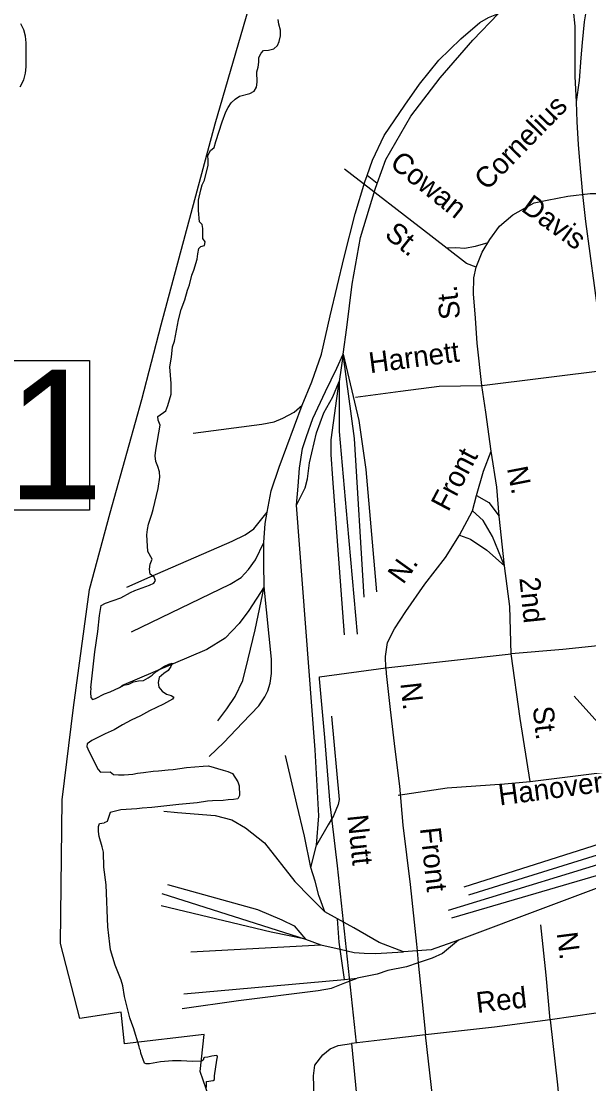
# Model space of a CAD drawing. Extents: x 1945482 to 2853149, y 66427 to 1015778.
# Drawn here: x 2316252 to 2318046, y 180245 to 183607 of the extents above; entities that cross this region are included whole.
import ezdxf

# ---------------------------------------------------------------- set-up
doc = ezdxf.new("R2010")
doc.units = 0
for name, color, linetype in [('Old_Level_10', 7, 'Continuous'), ('Old_Level_28', 7, 'Continuous'), ('Old_Level_31', 7, 'Continuous'), ('Old_Level_32', 7, 'Continuous'), ('Old_Level_35', 7, 'Continuous'), ('Old_Level_44', 7, 'Continuous'), ('Old_Level_48', 7, 'Continuous'), ('Old_Level_49', 7, 'Continuous'), ('Old_Level_50', 7, 'Continuous'), ('Old_Level_60', 7, 'Continuous'), ('Old_Level_61', 7, 'Continuous'), ('Old_Level_7', 7, 'Continuous')]:
    doc.layers.add(name, color=color, linetype=linetype)

msp = doc.modelspace()

# ---------------------------------------------------------------- linework, layer by layer
at = {"layer": 'Old_Level_28'}
msp.add_lwpolyline([(2317120.3, 184334.3), (2317313.4, 184234), (2317475.5, 184150.2), (2317592.1, 184090), (2317736, 184004.3), (2317832.2, 183935.2), (2317882.8, 183884.5), (2317914.8, 183850.4), (2317948.9, 183795.7), (2317969.5, 183750.2), (2317985, 183700.6), (2317997.4, 183642.8), (2318002.6, 183592.2), (2318002.6, 183529.2), (2318002.6, 183432.1), (2318006.7, 183352.5)], dxfattribs=at)
at = {"layer": 'Old_Level_31'}
msp.add_lwpolyline([(2315928, 182533.9), (2316467.2, 182533.9), (2316467.2, 182059.9), (2315928, 182059.9)], close=True, dxfattribs=at)
at = {"layer": 'Old_Level_32'}
for points in [[(2318115.1, 183970.3), (2318089.3, 183879.4), (2318073.8, 183804), (2318056.8, 183740.9), (2318042.3, 183668.6), (2318032, 183605.6), (2318025.8, 183540.5), (2318021.7, 183492), (2318016, 183419.7), (2318006.7, 183352.5)], [(2318006.7, 183352.5), (2318008.6, 183289.3), (2318013, 183217), (2318017.4, 183165.8), (2318027.2, 183059.5)], [(2318027.2, 183059.5), (2318035.9, 182973.4), (2318063.7, 182771.3), (2318099, 182502.1), (2318195.1, 181666.4), (2318330.6, 180493.6), (2318368.5, 180095.5), (2318464.6, 179239.8), (2318504.2, 178838.1), (2318550.8, 178472)]]:
    msp.add_lwpolyline(points, dxfattribs=at)
at = {"layer": 'Old_Level_35'}
for p, q in [((2317377.1, 183093.8), (2317345.2, 183119.7)), ((2317707.8, 182454.5), (2318107.2, 182504.6)), ((2317678.9, 182058.2), (2317691.1, 182107)), ((2317638, 181980.8), (2317678.9, 182058.2)), ((2317780, 181884.4), (2317763.6, 182041.6)), ((2317404.6, 181561.1), (2317801.3, 181605.5)), ((2317194.7, 181533.2), (2317404.6, 181561.1)), ((2317861.3, 181201.4), (2318360.5, 181264.9)), ((2317273.9, 180575.8), (2317260.3, 180671)), ((2317503.3, 180666), (2317507.2, 180628.2))]:
    msp.add_line(p, q, dxfattribs=at)
for points in [[(2317690.8, 182828.7), (2317659.8, 182841.1), (2317547.2, 182927.9), (2317274.1, 183139.7)], [(2317690.8, 182828.7), (2317709.3, 182876.3), (2317733.6, 182916.6), (2317764.6, 182958.9), (2317805.9, 182995.1), (2317874, 183032.3), (2317915.3, 183041.6), (2317980.4, 183053.9), (2318050.6, 183062.2), (2318082.6, 183062.2)], [(2317727.4, 182906.3), (2317687.1, 182894.8), (2317654.5, 182888.7), (2317626.2, 182890.4), (2317596.9, 182889.6)], [(2317707.8, 182454.5), (2317693.7, 182588.6), (2317688.4, 182668.1), (2317681.5, 182745.1), (2317683.5, 182795.7), (2317690.8, 182828.7)], [(2317308.3, 182417.4), (2317451.2, 182436.8), (2317572.9, 182452.7), (2317707.8, 182454.5)], [(2317737.8, 182246.6), (2317720.7, 182370), (2317707.8, 182454.5)], [(2317691.1, 182107), (2317714, 182183.7), (2317737.8, 182246.6)], [(2317763.6, 182041.6), (2317756, 182133.5), (2317737.8, 182246.6)], [(2317691.1, 182107), (2317730.1, 182084.5), (2317763.6, 182041.6)], [(2317780, 181884.4), (2317742.2, 181976.7), (2317712.3, 182027.7), (2317678.9, 182058.2)], [(2317404.6, 181561.1), (2317403.1, 181597.4), (2317409.6, 181641.6), (2317431.8, 181684.5), (2317467.7, 181739.7), (2317528.3, 181826.5), (2317592.9, 181910.8), (2317638, 181980.8)], [(2317638, 181980.8), (2317672.7, 181968.1), (2317723.9, 181934), (2317780, 181884.4)], [(2317801.3, 181605.5), (2317796.9, 181755.1), (2317780, 181884.4)], [(2318255.6, 181649.7), (2317964.5, 181619.7), (2317801.3, 181605.5)], [(2317861.3, 181201.4), (2317829.5, 181400.8), (2317801.3, 181605.5)], [(2317404.6, 181561.1), (2317405.3, 181543.3), (2317418, 181429.9), (2317432.8, 181304.5), (2317447.6, 181186.9)], [(2317234.8, 181077), (2317228.4, 181130.1), (2317212.1, 181341.4), (2317194.9, 181526.8), (2317194.7, 181533.2)], [(2317443.2, 181159), (2317598.5, 181181.9), (2317780.2, 181194.3), (2317861.3, 181201.4)], [(2317447.6, 181186.9), (2317458.4, 181063.3), (2317481.9, 180876.2), (2317501.2, 180686.9), (2317503.3, 180666)], [(2317311.5, 180374.4), (2317252.2, 180935.1), (2317234.8, 181077)], [(2317260.3, 180671), (2317257.1, 180693.3), (2317251.5, 180767.4)], [(2317924.8, 180447.7), (2317911.4, 180589), (2317894.9, 180748.5)], [(2317507.2, 180628.2), (2317517.8, 180525.5), (2317530.6, 180399.9)], [(2318263, 180491), (2318261.2, 180490.9), (2318070, 180469.2), (2317924.8, 180447.7)], [(2317924.8, 180447.7), (2317747.9, 180424.6), (2317530.6, 180399.9)], [(2317924.8, 180447.7), (2317947.1, 180242.5), (2317964.4, 180053.2)], [(2317530.6, 180399.9), (2317403.2, 180385.1), (2317295.7, 180372.6)], [(2317573.7, 180015.7), (2317552.8, 180196.7), (2317530.6, 180399.9)], [(2317207.5, 179973), (2317192.9, 180084.6), (2317178.4, 180203.9), (2317175.7, 180270), (2317180.3, 180304), (2317204.9, 180337.2), (2317228.4, 180356.1), (2317253.9, 180367), (2317295.7, 180372.6)], [(2317295.7, 180372.6), (2317312, 180209.1), (2317337, 179984)]]:
    msp.add_lwpolyline(points, dxfattribs=at)
at = {"layer": 'Old_Level_44'}
for p, q in [((2317269.4, 182554.3), (2317256.7, 182467.8)), ((2317167.7, 180929.7), (2317184.9, 181000.6)), ((2316696.7, 180847.1), (2317150.4, 180702.9)), ((2317150.4, 180702.9), (2317199.4, 180684.8)), ((2316788, 180662.6), (2317199.4, 180684.8))]:
    msp.add_line(p, q, dxfattribs=at)
for points in [[(2317139.6, 182393), (2317170.8, 182466.4), (2317201.2, 182553.6), (2317228.5, 182674.8), (2317273, 182860.7), (2317307.6, 182997.9), (2317337.8, 183099.2), (2317345.2, 183119.7), (2317362.9, 183168.1), (2317399.9, 183245.7), (2317464.3, 183342.1), (2317511.6, 183408), (2317572.6, 183484.6), (2317641.8, 183551.3), (2317701.8, 183603.6), (2317729.4, 183618.8), (2317760.7, 183632.2)], [(2317269.4, 182554.3), (2317281.8, 182638.8), (2317298.4, 182775.7), (2317324.7, 182922.8), (2317370.8, 183076.5), (2317377.1, 183093.8), (2317404.9, 183169.8), (2317483.4, 183307.1), (2317576.8, 183428.6), (2317680, 183546.9), (2317760.7, 183632.2)], [(2317122.3, 182076.2), (2317127.8, 182136.5), (2317131.4, 182192.8), (2317141.1, 182255.2), (2317153.7, 182293.8), (2317173.4, 182350.3), (2317214, 182436), (2317249.2, 182509.5), (2317269.4, 182554.3)], [(2317269.4, 182554.3), (2317319.7, 182344.3), (2317341.6, 182189), (2317375, 181802.4)], [(2317335.7, 181784.7), (2317305.9, 182287.6), (2317269.4, 182554.3)], [(2317122.3, 182076.2), (2317150, 182131.5), (2317157, 182159.7), (2317162.9, 182210.1), (2317185.1, 182304.8), (2317208.5, 182367.8), (2317236.7, 182419.1), (2317256.7, 182467.8)], [(2317274.4, 181666.1), (2317236.7, 182160.8), (2317231.8, 182236.8), (2317231.9, 182282.7), (2317256.7, 182467.8)], [(2317256.7, 182467.8), (2317257.1, 182309.7), (2317282.3, 182022.5), (2317314.4, 181667.7)], [(2316794.9, 182303.5), (2317012, 182332.1), (2317051.8, 182339.6), (2317079.2, 182350.9), (2317114.6, 182370), (2317139.6, 182393)], [(2317028.9, 182054.5), (2317042.4, 182121.3), (2317067.3, 182196.1), (2317139.6, 182393)], [(2317184.9, 181000.6), (2317193, 181092.8), (2317180.8, 181302.4), (2317122.3, 182076.2)], [(2316585.6, 181816.8), (2316659.4, 181849), (2316918.7, 181962.2), (2316959.9, 181981.9), (2316987.1, 182001), (2317028.9, 182054.5)], [(2317019, 181958.3), (2317022.5, 182018.5), (2317028.9, 182054.5)], [(2316599.9, 181675.5), (2316912, 181826), (2316947.2, 181847.5), (2316970.2, 181872.3), (2316992.9, 181903.1), (2317019, 181958.3)], [(2317020.3, 181818.2), (2317019.3, 181892.3), (2317019, 181958.3)], [(2317020.3, 181818.2), (2316971.4, 181742.4), (2316940.9, 181701.2), (2316896.7, 181655.4), (2316838.1, 181619), (2316569.1, 181504)], [(2316845.6, 181281.2), (2316891.8, 181325.1), (2316951.3, 181387.5), (2317003.3, 181441.4), (2317022.2, 181470.1), (2317031.3, 181488.5), (2317038.6, 181512.7), (2317043.3, 181543.1), (2317043.4, 181589), (2317020.3, 181818.2)], [(2316872.9, 181394.2), (2316901.7, 181431.5), (2316928, 181470.6), (2316951.9, 181521.4), (2316969.2, 181590), (2316991.9, 181681.2), (2317020.3, 181818.2)], [(2317232.7, 181408.5), (2317256.9, 181145.3), (2317253.6, 181129.4), (2317239, 181092.7), (2317222.5, 181064.6), (2317184.9, 181000.6)], [(2317167.7, 180929.7), (2317147.7, 181029), (2317123.6, 181130.1), (2317087.7, 181284.6)], [(2316702.5, 181107.5), (2316745.7, 181103.9), (2316864.8, 181094), (2316917.5, 181080), (2316960.5, 181055.7), (2317020.5, 181007.9), (2317117.2, 180885.7), (2317165.2, 180835.8), (2317211.3, 180789.3)], [(2317652.2, 180868.8), (2318196.6, 181041.3), (2318201.6, 181042.8), (2318251.1, 181052.7), (2318263.5, 181051)], [(2317667, 180843.5), (2318200, 181009.3), (2318204.8, 181010.8), (2318265.2, 181034.7)], [(2317602.9, 180795), (2318203.2, 180978.6), (2318211.9, 180981.2), (2318269, 180998.1)], [(2318272.4, 180966.6), (2318213.3, 180945.2), (2318206.9, 180943.3), (2317612.1, 180769.4)], [(2318275.3, 180938.9), (2318230.2, 180923.9), (2318209.7, 180916.1), (2317634.9, 180700.1)], [(2317211.3, 180789.3), (2317193.2, 180840.8), (2317181.2, 180886.3), (2317167.7, 180929.7)], [(2316713.6, 180875.6), (2316998.7, 180797), (2317076.1, 180764), (2317114.9, 180745.5), (2317150.4, 180702.9)], [(2317150.4, 180702.9), (2317041.6, 180724.9), (2316694.3, 180808.9)], [(2317460.1, 180663.3), (2317383.2, 180692.1), (2317303.2, 180739.1), (2317251.5, 180767.4), (2317211.3, 180789.3)], [(2317634.9, 180700.1), (2317584.4, 180658.1), (2317551.2, 180643), (2317507.2, 180628.2), (2317470.2, 180615.8), (2317410.7, 180603.3), (2317377, 180592.1), (2317313.5, 180579.4)], [(2317634.9, 180700.1), (2317547.9, 180668.8), (2317503.3, 180666), (2317460.1, 180663.3)], [(2317199.4, 180684.8), (2317260.3, 180671), (2317304.3, 180661.1), (2317336.3, 180658.4), (2317372.4, 180657.9), (2317460.1, 180663.3)], [(2316761, 180483.7), (2316938.2, 180508.4), (2317191, 180540.4), (2317232.7, 180548.3), (2317275.5, 180564.8), (2317313.5, 180579.4)], [(2316765.4, 180529.8), (2317273.9, 180575.8), (2317313.5, 180579.4)]]:
    msp.add_lwpolyline(points, dxfattribs=at)
at = {"layer": 'Old_Level_48'}
for points in [[(2316436.6, 180452.2), (2316376.1, 180689.3), (2316381.2, 181143.5), (2316416.5, 181436.2), (2316466.9, 181809.6), (2316532.5, 182051.8), (2316633.3, 182410.1), (2316693.9, 182647.2), (2316865.3, 183283.1), (2316995.5, 183732.8), (2317061.6, 183852.7), (2317086.4, 183904.3), (2317129.8, 183974.6), (2317367.1, 184331.3)], [(2317536.1, 176672.6), (2317500.8, 176864.3), (2317531.1, 177066.2), (2317510.9, 177414.4), (2317551.3, 177434.5), (2317495.8, 177722.2), (2317475.6, 177964.4), (2317440.3, 178030), (2317384.8, 178322.7), (2317294, 178590.1), (2317248.6, 178721.3), (2316613.2, 180003), (2316880.5, 179998), (2316869.8, 180143), (2316855.2, 180174.6), (2316817.2, 180283.9), (2316830, 180401.7), (2316577.9, 180371.4), (2316567.8, 180472.3), (2316436.6, 180452.2)]]:
    msp.add_lwpolyline(points, dxfattribs=at)
at = {"layer": 'Old_Level_49'}
for points in [[(2316436.6, 180452.2), (2316376.1, 180689.3), (2316381.2, 181143.5), (2316416.5, 181436.2), (2316466.9, 181809.6), (2316532.5, 182051.8), (2316633.3, 182410.1), (2316693.9, 182647.2), (2316865.3, 183283.1), (2316995.5, 183732.8), (2317061.6, 183852.7), (2317086.4, 183904.3), (2317129.8, 183974.6), (2317367.1, 184331.3)], [(2317536.1, 176672.6), (2317500.8, 176864.3), (2317531.1, 177066.2), (2317510.9, 177414.4), (2317551.3, 177434.5), (2317495.8, 177722.2), (2317475.6, 177964.4), (2317440.3, 178030), (2317384.8, 178322.7), (2317294, 178590.1), (2317248.6, 178721.3), (2316613.2, 180003), (2316880.5, 179998), (2316869.8, 180143), (2316855.2, 180174.6), (2316817.2, 180283.9), (2316830, 180401.7), (2316577.9, 180371.4), (2316567.8, 180472.3), (2316436.6, 180452.2)]]:
    msp.add_lwpolyline(points, dxfattribs=at)
at = {"layer": 'Old_Level_50'}
msp.add_line((2318149.4, 181305.6), (2318000.5, 181472.1), dxfattribs=at)
at = {"layer": 'Old_Level_60'}
for points in [[(2316471.2, 181498.5), (2316484.7, 181612), (2316494, 181676.6), (2316499.5, 181727.5), (2316504.5, 181758.6), (2316518.2, 181765.6), (2316567, 181783.4), (2316596.7, 181800), (2316611, 181806.1), (2316656.7, 181823), (2316670.5, 181829.8), (2316675.7, 181837.9), (2316671.7, 181847.9), (2316659.5, 181857.6), (2316656.7, 181873.6), (2316659.5, 181889.5), (2316666, 181905.6), (2316652, 181929.6), (2316649.5, 181964.5), (2316649.2, 181981.9), (2316650.5, 181999.4), (2316654, 182015.6), (2316664.7, 182047.2), (2316668.5, 182061.9), (2316684.2, 182129.2), (2316690, 182165.1), (2316689.2, 182181.7), (2316684, 182198.4), (2316676.7, 182214.8), (2316675, 182232.5), (2316676.7, 182250.3), (2316691, 182329.7), (2316684.5, 182344.7), (2316683.5, 182357.2), (2316708.5, 182375.1), (2316715.5, 182391.9), (2316725.2, 182427.5), (2316725.7, 182461.5), (2316721.5, 182513.5), (2316726.7, 182544.9), (2316730, 182577.2), (2316736, 182594.8), (2316748.7, 182662.9), (2316757.5, 182695.3), (2316769.2, 182725.3), (2316777.7, 182756.4), (2316783.5, 182773.1), (2316791.2, 182803.4), (2316797.5, 182819.6), (2316808, 182854.4), (2316810, 182871.4), (2316813, 182887.8), (2316819.7, 182894.7), (2316831, 182897.9), (2316833.7, 182909.6), (2316825.7, 182919.9), (2316825.7, 182951), (2316823.7, 182963.7), (2316815.5, 182972.1), (2316812.2, 183008.4), (2316812.2, 183041.6), (2316819.2, 183073.8), (2316824, 183089.9), (2316831, 183104.8), (2316843, 183152.4), (2316843.2, 183167.5), (2316842.2, 183182.8), (2316850, 183198.5), (2316861.5, 183207.6), (2316867, 183227), (2316887, 183289.3), (2316899, 183320.3), (2316905.5, 183334.1), (2316915.2, 183348.9), (2316927.7, 183361.1), (2316941.7, 183370), (2316974.5, 183378.5), (2316987.7, 183386), (2316995.5, 183399), (2316998, 183414.2), (2316996.5, 183447.3), (2317001.2, 183462.3), (2317002.5, 183477.6), (2317002.5, 183492.8), (2317010.2, 183506.4), (2317017.5, 183514.4), (2317033.5, 183516.3), (2317050, 183519.9), (2317062, 183530.8), (2317067.5, 183543.5), (2317071.7, 183561.3), (2317071.5, 183578.6), (2317066.2, 183598.1), (2317064.5, 183613.2)], [(2316471.2, 181498.5), (2316470.5, 181483.1), (2316471.2, 181467.1), (2316476.5, 181461.7), (2316486.5, 181463.9), (2316515.2, 181478.8), (2316532.7, 181485.1), (2316562.5, 181498.8), (2316575.2, 181506.9), (2316591.5, 181510.2), (2316606.5, 181516.7), (2316622.7, 181519.8), (2316638.2, 181521.5), (2316652.7, 181529.3), (2316665.2, 181538.1), (2316678.5, 181550), (2316704.5, 181566.4), (2316718.2, 181573.5), (2316729, 181575.9), (2316724.5, 181565.7), (2316716, 181552.5), (2316702, 181543.7), (2316687.5, 181531.1), (2316684.7, 181515.1), (2316686.5, 181500.1), (2316697, 181487.4), (2316710.5, 181477.9), (2316725.5, 181474), (2316734, 181468.8), (2316729.5, 181462.4), (2316701, 181446.9), (2316657, 181425.4), (2316628.2, 181409.5), (2316599, 181395.9), (2316571.5, 181380.7), (2316545, 181364.9), (2316516.7, 181352.3), (2316474.5, 181331.3), (2316460, 181321.2)], [(2316460, 181321.2), (2316459.2, 181312.6), (2316465.2, 181298.3), (2316494.7, 181239.4), (2316502, 181231.5), (2316532.5, 181232.4), (2316543.5, 181223.8), (2316559.2, 181222.4), (2316576.7, 181223), (2316604.5, 181225.4), (2316619.2, 181228.3), (2316638, 181230.1), (2316669, 181234.4), (2316685.5, 181235.4), (2316716.7, 181238.8), (2316732.5, 181239.4), (2316774.5, 181245.6), (2316826.7, 181250.4)], [(2316826.7, 181250.4), (2316844.2, 181251.3), (2316889.7, 181237.9), (2316904.7, 181233), (2316919.5, 181226.7), (2316936.5, 181201.2), (2316941.2, 181188.6), (2316941.7, 181157.7), (2316936.7, 181147.2), (2316922.5, 181144.5), (2316906, 181143.8), (2316890.2, 181142.1), (2316856.2, 181141), (2316841, 181139.5), (2316807.5, 181134.4), (2316750, 181129.3), (2316665, 181119.4), (2316634.2, 181117.9), (2316616.7, 181115.8), (2316566.2, 181112.4), (2316533, 181104), (2316523, 181075.1), (2316514.2, 181071.5)], [(2316578, 180521.8), (2316572.5, 180554.8), (2316567.2, 180572.9), (2316548.5, 180621), (2316534.2, 180669.4), (2316531.2, 180686.8), (2316525.5, 180741.7), (2316520.5, 180874.7), (2316512.5, 180930.4), (2316511.2, 180978.7), (2316507.5, 180995.4), (2316498, 181027.9), (2316496.2, 181043.9), (2316496, 181059.3), (2316499.2, 181068.8), (2316514.2, 181071.5)], [(2316837.5, 180233.7), (2316837.7, 180252.4), (2316859, 180256.1), (2316862.5, 180258.5), (2316863, 180270.3), (2316869.7, 180320.5), (2316872, 180331.1), (2316871.7, 180333.5), (2316869.5, 180334.9), (2316854.2, 180332.7), (2316841.5, 180329.7), (2316830.7, 180328.5), (2316828.7, 180327.7), (2316827, 180319.9), (2316821.5, 180316.6), (2316793.5, 180316.1), (2316757, 180318.5), (2316730, 180317.9), (2316692.2, 180314.4), (2316657, 180309), (2316646.2, 180308.1), (2316641.7, 180310.3), (2316630, 180342.7), (2316628.5, 180350.8), (2316626, 180357.3), (2316624.7, 180363.7), (2316606.5, 180422.2), (2316601, 180436.4), (2316595.5, 180454), (2316578, 180521.8)]]:
    msp.add_lwpolyline(points, dxfattribs=at)
at = {"layer": 'Old_Level_61'}
msp.add_lwpolyline([(2316248, 183399.4), (2316259.3, 183422.2), (2316264.8, 183442.5), (2316266.7, 183463.3), (2316266.7, 183538.7), (2316264.8, 183559.6), (2316259.3, 183579.8), (2316250.7, 183598.7)], dxfattribs=at)

# ---------------------------------------------------------------- texts
at = {"layer": 'Old_Level_10'}
for s, rotation, p in [('Cowan', 321.031, (2317413.6, 183151.2)), ('Davis', 324.087, (2317829.2, 183009.6)), ('St.', 321.031, (2317397.4, 182927)), ('St.', 96.6905, (2317641, 182667.5)), ('Harnett', 7.4612, (2317355.1, 182493.6)), ('Front', 62.1495, (2317602.2, 182052.5)), ('N.', 281.0603, (2317787.5, 182192.9)), ('N.', 54.5387, (2317459.4, 181823)), ('2nd', 275.8321, (2317826.8, 181845.6)), ('N.', 276.3663, (2317450.6, 181512.4)), ('St.', 276.0756, (2317869.3, 181437.2)), ('Hanover', 7.5389, (2317764.9, 181125.7)), ('Nutt', 276.01, (2317282.9, 181094.1)), ('Front', 276.2381, (2317512.7, 181054)), ('N.', 277.2504, (2317945, 180722.1)), ('Red', 6.4819, (2317693.9, 180469.3))]:
    msp.add_text(s, height=65.62, rotation=rotation, dxfattribs=at).set_placement(p)
at = {"layer": 'Old_Level_31'}
msp.add_text('11', height=410.1, dxfattribs=at).set_placement((2315901.3, 182094.5))
at = {"layer": 'Old_Level_7'}
msp.add_text('Cornelius', height=65.62, rotation=45.6745, dxfattribs=at).set_placement((2317724.7, 183069.2))

doc.saveas('drawing.dxf')
